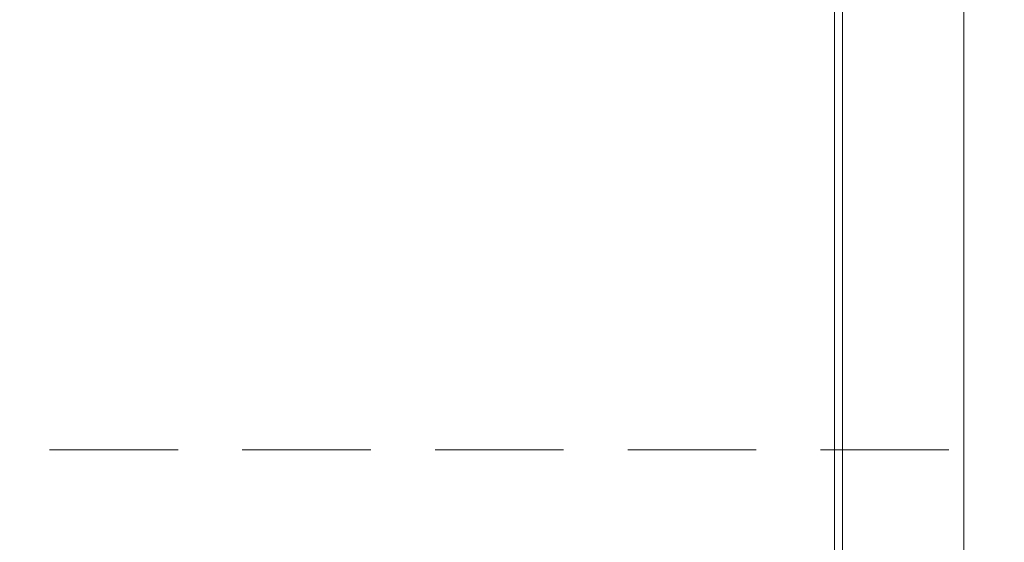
# Model space of a CAD drawing. Header units: millimetres. Extents: x 2 to 902, y -447 to 199.
# Tile 1000 of 1056: x 67.83 to 70.26, y 184.75 to 186.04. Entities that reach past the tile are written whole.
import ezdxf

# ---------------------------------------------------------------- set-up
doc = ezdxf.new("R2010")
doc.units = ezdxf.units.MM
doc.header["$MEASUREMENT"] = 0
doc.linetypes.add('HIDDEN2', pattern=[0.47625, 0.3175, -0.15875])
for name, color, linetype, lineweight in [('DI-Detalhes', 1, 'HIDDEN2', 9), ('IFC-Laje-Contorno', 134, 'Continuous', 5), ('IFC-Parede padrão-Contorno', 44, 'Continuous', 5)]:
    doc.layers.add(name, color=color, linetype=linetype, lineweight=lineweight)

msp = doc.modelspace()

# ---------------------------------------------------------------- linework, layer by layer
at = {"layer": 'DI-Detalhes'}
msp.add_lwpolyline([(65.6474, 189.3258), (71.5557, 189.3258), (71.5557, 184.9778), (65.6474, 184.9778), (65.6474, 189.3258)], dxfattribs=at)
at = {"layer": 'IFC-Laje-Contorno', "color": 7, "lineweight": 5}
msp.add_line((70.1638, 180.9252), (70.1638, 186.9173), dxfattribs=at)
msp.add_line((70.1638, 180.9252), (70.1638, 186.9173), dxfattribs=at)
at = {"layer": 'IFC-Parede padrão-Contorno', "color": 7, "lineweight": 5}
for p, q in [((69.8438, 184.2289), (69.8438, 187.2574)), ((69.8638, 183.0955), (69.8638, 187.2574)), ((70.1638, 185.0893), (70.1638, 187.2574)), ((70.1638, 180.9274), (70.1638, 185.0893))]:
    msp.add_line(p, q, dxfattribs=at)

doc.saveas('drawing.dxf')
